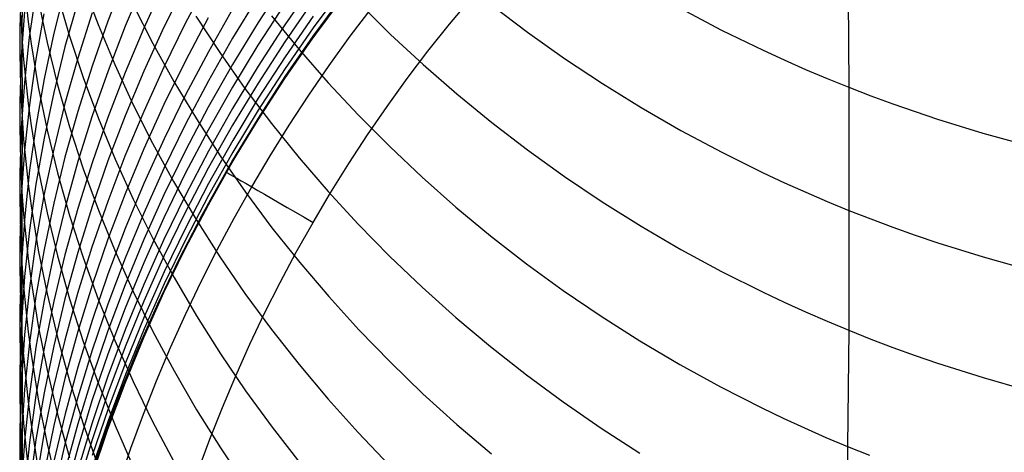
# Model space of a CAD drawing. Extents: x -383 to 1849, y -1185 to -529.
# Tile 440 of 656: x 397.01 to 406.82, y -1100.33 to -1096.02. Entities that reach past the tile are written whole.
import ezdxf

# ---------------------------------------------------------------- set-up
doc = ezdxf.new("R2010")
doc.units = 0
doc.layers.add('PREDEFINITO', color=7, linetype='CONTINUOUS')

msp = doc.modelspace()

# ---------------------------------------------------------------- linework, layer by layer
at = {"layer": 'PREDEFINITO'}
for p, q in [((397.0283, -1095.3935, 617.2995), (397.028, -1096.2001, 615.7296)), ((405.2604, -1095.4337, 639.7162), (405.2714, -1096.696, 638.149)), ((397.0222, -1095.66, 613.5565), (397.0071, -1096.105, 613.7553)), ((397.636, -1095.6684, 623.5671), (397.787, -1096.0714, 623.8003)), ((398.0566, -1095.5941, 600.9769), (397.8844, -1096.0373, 601.1022)), ((398.2443, -1095.6464, 599.2967), (398.0579, -1096.0869, 599.4116)), ((398.4437, -1095.6691, 597.6225), (398.2431, -1096.106, 597.7272)), ((398.6577, -1095.665, 595.9561), (398.4434, -1096.0977, 596.0509)), ((398.8843, -1095.6346, 594.2966), (398.6563, -1096.0623, 594.3817)), ((399.6489, -1095.6398, 587.9334), (399.3816, -1096.0499, 587.9794)), ((399.9286, -1095.6704, 584.7701), (399.6488, -1096.0738, 584.7986)), ((397.1656, -1095.7464, 609.858), (397.1009, -1096.1965, 610.0372)), ((397.4583, -1095.7074, 606.231), (397.3459, -1096.158, 606.3892)), ((400.2226, -1095.7104, 579.9714), (399.9305, -1096.1055, 579.9773)), ((397.065, -1095.8285, 617.5157), (397.0898, -1096.0454, 617.6237)), ((397.1901, -1095.8245, 619.5154), (397.2778, -1096.2498, 619.7384)), ((397.3819, -1095.7729, 621.5339), (397.5021, -1096.1881, 621.7628)), ((397.584, -1095.8439, 604.5111), (397.4564, -1096.294, 604.6589)), ((399.3818, -1095.7914, 589.5116), (399.1273, -1096.2087, 589.568)), ((399.6476, -1095.8653, 586.4024), (399.3803, -1096.2763, 586.4399)), ((399.9288, -1095.8387, 583.1726), (399.6489, -1096.2421, 583.194)), ((400.221, -1095.7918, 578.2591), (399.9288, -1096.1864, 578.2542)), ((399.9291, -1096.2057, 575.608), (400.2213, -1095.8125, 575.6408)), ((400.3903, -1095.8587, 632.615), (400.7035, -1096.169, 632.8328)), ((401.2892, -1096.0682, -0.312), (401.5096, -1095.805, -0.312)), ((397.0529, -1095.9428, 611.7922), (397.0211, -1096.3914, 611.9818)), ((397.2467, -1095.9654, 608.1181), (397.1659, -1096.4173, 608.2875)), ((397.7266, -1095.9562, 602.8018), (397.5839, -1096.4055, 602.9391)), ((398.1374, -1095.8736, 625.8328), (398.3333, -1096.2586, 626.067)), ((399.1274, -1095.9181, 591.1125), (398.8861, -1096.3422, 591.1798)), ((399.8549, -1096.3033, 575.188), (400.1451, -1095.907, 575.188)), ((399.8549, -1096.3033, 0.688), (400.1451, -1095.907, 0.688)), ((400.1451, -1095.907, 287.438), (399.8549, -1096.3033, 287.438)), ((400.3008, -1096.1874, -0.0191), (400.5179, -1095.9014, -0.0191)), ((401.7116, -1095.8781, 635.0276), (402.0691, -1096.1484, 635.2272)), ((403.5971, -1095.9119, 637.5328), (404.0028, -1096.1257, 637.6997)), ((397.0161, -1095.9801, 615.6257), (397.028, -1096.2001, 615.7296)), ((397.0898, -1096.0454, 617.6237), (397.1189, -1096.262, 617.7316)), ((397.8844, -1096.0373, 601.1022), (397.7269, -1096.4851, 601.2291)), ((398.6563, -1096.0623, 594.3817), (398.4419, -1096.4967, 594.4685)), ((398.8858, -1096.0033, 592.7279), (398.6578, -1096.4325, 592.8051)), ((398.7628, -1095.9881, 628.1086), (399, -1096.3509, 628.3401)), ((399.3816, -1096.0499, 587.9794), (399.1272, -1096.4682, 588.0266)), ((399.5154, -1095.9829, 630.3716), (399.7918, -1096.3207, 630.5978)), ((399.9305, -1095.9891, 581.5773), (399.6507, -1096.3933, 581.5917)), ((397.0071, -1096.105, 613.7553), (397.0059, -1096.3275, 613.8548)), ((397.3459, -1096.158, 606.3892), (397.2491, -1096.6111, 606.5486)), ((397.787, -1096.0714, 623.8003), (397.9531, -1096.4701, 624.0314)), ((398.0579, -1096.0869, 599.4116), (397.8857, -1096.5325, 599.5281)), ((398.2431, -1096.106, 597.7272), (398.0566, -1096.5486, 597.8335)), ((398.4434, -1096.0977, 596.0509), (398.2429, -1096.5366, 596.1473)), ((399.6488, -1096.0738, 584.7986), (399.3815, -1096.4859, 584.8281)), ((399.9305, -1096.1055, 579.9773), (399.6507, -1096.51, 579.9837)), ((401.0754, -1096.3363, -0.312), (401.2892, -1096.0682, -0.312)), ((402.0691, -1096.1484, 635.2272), (402.4368, -1096.4089, 635.42)), ((404.0028, -1096.1257, 637.6997), (404.4173, -1096.3279, 637.8583)), ((397.028, -1096.2001, 615.7296), (397.0442, -1096.4199, 615.8335)), ((397.028, -1096.2001, 615.7296), (397.0282, -1096.9941, 614.1535)), ((397.1009, -1096.1965, 610.0372), (397.0526, -1096.6479, 610.2173)), ((397.1189, -1096.262, 617.7316), (397.1898, -1096.6935, 617.9467)), ((397.2778, -1096.2498, 619.7384), (397.382, -1096.6724, 619.9603)), ((397.5021, -1096.1881, 621.7628), (397.6381, -1096.5999, 621.9901)), ((398.3333, -1096.2586, 626.067), (398.5435, -1096.6383, 626.2982)), ((399.1273, -1096.2087, 589.568), (398.886, -1096.6336, 589.6259)), ((399.6489, -1096.2421, 583.194), (399.3816, -1096.6543, 583.2162)), ((399.9288, -1096.1864, 578.2542), (399.6489, -1096.5903, 578.2495)), ((399.6492, -1096.6083, 575.5748), (399.9291, -1096.2057, 575.608)), ((400.0907, -1096.4784, -0.0191), (400.3008, -1096.1874, -0.0191)), ((400.7035, -1096.169, 632.8328), (401.0282, -1096.4707, 633.045)), ((397.0059, -1096.3275, 613.8548), (397.009, -1096.5499, 613.9544)), ((397.4564, -1096.294, 604.6589), (397.3442, -1096.7473, 604.808)), ((398.8861, -1096.3422, 591.1798), (398.6582, -1096.7734, 591.2485)), ((399, -1096.3509, 628.3401), (399.2507, -1096.7073, 628.5679)), ((399.3803, -1096.2763, 586.4399), (399.1259, -1096.6955, 586.4784)), ((399.5769, -1096.7086, 575.188), (399.8549, -1096.3033, 575.188)), ((399.5769, -1096.7086, 0.688), (399.8549, -1096.3033, 0.688)), ((399.8549, -1096.3033, 287.438), (399.5769, -1096.7086, 287.438)), ((399.7918, -1096.3207, 630.5978), (400.0806, -1096.6511, 630.8193)), ((400.8682, -1096.6094, -0.312), (401.0754, -1096.3363, -0.312)), ((404.4173, -1096.3279, 637.8583), (404.6277, -1096.4245, 637.9343)), ((397.0211, -1096.3914, 611.9818), (397.0061, -1096.8403, 612.1718)), ((397.0442, -1096.4199, 615.8335), (397.0648, -1096.6394, 615.9373)), ((397.1659, -1096.4173, 608.2875), (397.1012, -1096.871, 608.4578)), ((397.5839, -1096.4055, 602.9391), (397.4563, -1096.8584, 603.0778)), ((398.6578, -1096.4325, 592.8051), (398.4434, -1096.8685, 592.8838)), ((399.6507, -1096.3933, 581.5917), (399.3835, -1096.8063, 581.6066)), ((402.4368, -1096.4089, 635.42), (402.8144, -1096.659, 635.6056)), ((404.6277, -1096.4245, 637.9343), (404.8403, -1096.5181, 638.0081)), ((397.009, -1096.5499, 613.9544), (397.0164, -1096.7721, 614.0539)), ((397.7269, -1096.4851, 601.2291), (397.5842, -1096.9371, 601.3575)), ((397.8857, -1096.5325, 599.5281), (397.7281, -1096.9827, 599.6461)), ((398.0566, -1096.5486, 597.8335), (397.8845, -1096.9964, 597.9413)), ((397.9531, -1096.4701, 624.0314), (398.1341, -1096.8642, 624.2602)), ((398.2429, -1096.5366, 596.1473), (398.0565, -1096.9812, 596.2452)), ((398.4419, -1096.4967, 594.4685), (398.2414, -1096.9373, 594.5568)), ((399.1272, -1096.4682, 588.0266), (398.8858, -1096.8942, 588.0749)), ((399.3815, -1096.4859, 584.8281), (399.1272, -1096.9064, 584.8584)), ((399.6507, -1096.51, 579.9837), (399.3835, -1096.9232, 579.9905)), ((399.8875, -1096.7741, -0.0191), (400.0907, -1096.4784, -0.0191)), ((401.0282, -1096.4707, 633.045), (401.3641, -1096.7634, 633.2514)), ((404.8403, -1096.5181, 638.0081), (405.0548, -1096.6086, 638.0797)), ((397.0526, -1096.6479, 610.2173), (397.0209, -1097.1001, 610.3979)), ((397.0648, -1096.6394, 615.9373), (397.0897, -1096.8585, 616.041)), ((397.2491, -1096.6111, 606.5486), (397.1682, -1097.0665, 606.7091)), ((397.6381, -1096.5999, 621.9901), (397.7895, -1097.0078, 622.2156)), ((398.5435, -1096.6383, 626.2982), (398.7676, -1097.0123, 626.5263)), ((398.886, -1096.6336, 589.6259), (398.658, -1097.0658, 589.6849)), ((399.3816, -1096.6543, 583.2162), (399.1272, -1097.0747, 583.2391)), ((399.6489, -1096.5903, 578.2495), (399.3816, -1097.0031, 578.2451)), ((399.3819, -1097.0196, 575.5412), (399.6492, -1096.6083, 575.5748)), ((400.0806, -1096.6511, 630.8193), (400.3816, -1096.9736, 631.036)), ((400.6676, -1096.8872, -0.312), (400.8682, -1096.6094, -0.312)), ((405.0548, -1096.6086, 638.0797), (405.2714, -1096.696, 638.149)), ((397.1898, -1096.6935, 617.9467), (397.2773, -1097.1228, 618.1611)), ((397.3442, -1096.7473, 604.808), (397.2475, -1097.2033, 604.9582)), ((397.382, -1096.6724, 619.9603), (397.5022, -1097.092, 620.1809)), ((399.1259, -1096.6955, 586.4784), (398.8845, -1097.1226, 586.5178)), ((399.2507, -1096.7073, 628.5679), (399.5143, -1097.0569, 628.7916)), ((399.3117, -1097.1224, 575.188), (399.5769, -1096.7086, 575.188)), ((399.3117, -1097.1224, 0.688), (399.5769, -1096.7086, 0.688)), ((399.5769, -1096.7086, 287.438), (399.3117, -1097.1224, 287.438)), ((402.8144, -1096.659, 635.6056), (403.2018, -1096.8985, 635.7839)), ((405.2714, -1096.696, 638.149), (405.4899, -1096.7802, 638.216)), ((405.2714, -1096.696, 638.149), (405.2728, -1097.923, 636.5551)), ((397.0061, -1096.8403, 612.1718), (397.005, -1097.0648, 612.2669)), ((397.0164, -1096.7721, 614.0539), (397.0282, -1096.9941, 614.1535)), ((398.6582, -1096.7734, 591.2485), (398.4439, -1097.2114, 591.3186)), ((399.3835, -1096.8063, 581.6066), (399.1291, -1097.2276, 581.6222)), ((399.691, -1097.0746, -0.0191), (399.8875, -1096.7741, -0.0191)), ((401.3641, -1096.7634, 633.2514), (401.7108, -1097.0469, 633.4516)), ((405.4899, -1096.7802, 638.216), (405.7103, -1096.8613, 638.2806)), ((397.1012, -1096.871, 608.4578), (397.0529, -1097.3259, 608.6289)), ((397.0897, -1096.8585, 616.041), (397.1189, -1097.0773, 616.1446)), ((397.4563, -1096.8584, 603.0778), (397.344, -1097.3146, 603.2178)), ((397.5842, -1096.9371, 601.3575), (397.4565, -1097.3927, 601.4872)), ((398.2414, -1096.9373, 594.5568), (398.0549, -1097.3836, 594.6465)), ((398.1341, -1096.8642, 624.2602), (398.3296, -1097.2533, 624.4864)), ((398.4434, -1096.8685, 592.8838), (398.2428, -1097.3107, 592.964)), ((398.8858, -1096.8942, 588.0749), (398.6578, -1097.3275, 588.1244)), ((399.1272, -1096.9064, 584.8584), (398.8859, -1097.3346, 584.8896)), ((399.3835, -1096.9232, 579.9905), (399.1291, -1097.3448, 579.9977)), ((400.4734, -1097.1696, -0.312), (400.6676, -1096.8872, -0.312)), ((403.2018, -1096.8985, 635.7839), (403.5985, -1097.127, 635.9545)), ((405.7103, -1096.8613, 638.2806), (405.9325, -1096.9391, 638.343)), ((405.9325, -1096.9391, 638.343), (406.1565, -1097.0138, 638.4031)), ((397.0282, -1096.9941, 614.1535), (397.0277, -1097.7373, 612.5524)), ((397.0282, -1096.9941, 614.1535), (397.0444, -1097.2159, 614.253)), ((397.7281, -1096.9827, 599.6461), (397.5854, -1097.4371, 599.7655)), ((397.8845, -1096.9964, 597.9413), (397.7269, -1097.4489, 598.0505)), ((397.7895, -1097.0078, 622.2156), (397.956, -1097.4115, 622.4391)), ((398.0565, -1096.9812, 596.2452), (397.8844, -1097.4309, 596.3446)), ((398.7676, -1097.0123, 626.5263), (399.0054, -1097.3802, 626.751)), ((399.3816, -1097.0031, 578.2451), (399.1272, -1097.4241, 578.2409)), ((399.1275, -1097.4392, 575.5072), (399.3819, -1097.0196, 575.5412)), ((400.3816, -1096.9736, 631.036), (400.6943, -1097.2878, 631.2474)), ((401.7108, -1097.0469, 633.4516), (402.0682, -1097.3208, 633.6455)), ((406.1565, -1097.0138, 638.4031), (406.6095, -1097.1538, 638.5163)), ((397.005, -1097.0648, 612.2669), (397.0083, -1097.2891, 612.362)), ((397.0209, -1097.1001, 610.3979), (397.0061, -1097.5527, 610.579)), ((397.1682, -1097.0665, 606.7091), (397.1033, -1097.5235, 606.8704)), ((397.1189, -1097.0773, 616.1446), (397.19, -1097.5132, 616.3514)), ((397.2773, -1097.1228, 618.1611), (397.3812, -1097.5494, 618.3744)), ((397.5022, -1097.092, 620.1809), (397.6382, -1097.5082, 620.4)), ((398.658, -1097.0658, 589.6849), (398.4436, -1097.5047, 589.7452)), ((398.8845, -1097.1226, 586.5178), (398.6565, -1097.5569, 586.5583)), ((399.1272, -1097.0747, 583.2391), (398.8858, -1097.5029, 583.2628)), ((399.0593, -1097.5444, 575.188), (399.3117, -1097.1224, 575.188)), ((399.0593, -1097.5444, 0.688), (399.3117, -1097.1224, 0.688)), ((399.3117, -1097.1224, 287.438), (399.0593, -1097.5444, 287.438)), ((399.5013, -1097.3796, -0.0191), (399.691, -1097.0746, -0.0191)), ((399.5143, -1097.0569, 628.7916), (399.7907, -1097.3992, 629.0111)), ((403.5985, -1097.127, 635.9545), (404.0042, -1097.344, 636.1172)), ((397.0444, -1097.2159, 614.253), (397.0649, -1097.4373, 614.3524)), ((397.2475, -1097.2033, 604.9582), (397.1666, -1097.6615, 605.1095)), ((398.4439, -1097.2114, 591.3186), (398.2434, -1097.6556, 591.3899)), ((399.1291, -1097.2276, 581.6222), (398.8878, -1097.6567, 581.6383)), ((400.2858, -1097.4565, -0.312), (400.4734, -1097.1696, -0.312)), ((406.6095, -1097.1538, 638.5163), (407.0687, -1097.2811, 638.6203)), ((397.0083, -1097.2891, 612.362), (397.0158, -1097.5133, 612.4572)), ((397.0529, -1097.3259, 608.6289), (397.0211, -1097.7816, 608.8005)), ((397.344, -1097.3146, 603.2178), (397.2473, -1097.7735, 603.359)), ((398.2428, -1097.3107, 592.964), (398.0563, -1097.7586, 593.0454)), ((398.3296, -1097.2533, 624.4864), (398.5394, -1097.6371, 624.7098)), ((398.6578, -1097.3275, 588.1244), (398.4434, -1097.7676, 588.175)), ((398.8859, -1097.3346, 584.8896), (398.658, -1097.7701, 584.9217)), ((400.6943, -1097.2878, 631.2474), (401.0186, -1097.5934, 631.4535)), ((402.0682, -1097.3208, 633.6455), (402.4358, -1097.5846, 633.8327)), ((397.0649, -1097.4373, 614.3524), (397.0898, -1097.6583, 614.4517)), ((397.4565, -1097.3927, 601.4872), (397.3442, -1097.8516, 601.6181)), ((397.5854, -1097.4371, 599.7655), (397.4577, -1097.8952, 599.8861)), ((397.8844, -1097.4309, 596.3446), (397.7269, -1097.8854, 596.4453)), ((398.0549, -1097.3836, 594.6465), (397.8829, -1097.8351, 594.7376)), ((397.956, -1097.4115, 622.4391), (398.1375, -1097.8105, 622.6603)), ((399.1272, -1097.4241, 578.2409), (398.886, -1097.853, 578.2368)), ((398.8862, -1097.8667, 575.4729), (399.1275, -1097.4392, 575.5072)), ((399.1291, -1097.3448, 579.9977), (398.8879, -1097.7741, 580.0054)), ((399.0054, -1097.3802, 626.751), (399.2565, -1097.7415, 626.9721)), ((399.3183, -1097.6891, -0.0191), (399.5013, -1097.3796, -0.0191)), ((399.7907, -1097.3992, 629.0111), (400.0795, -1097.734, 629.2261)), ((404.0042, -1097.344, 636.1172), (404.4188, -1097.5493, 636.2717)), ((397.0158, -1097.5133, 612.4572), (397.0277, -1097.7373, 612.5524)), ((397.1033, -1097.5235, 606.8704), (397.0547, -1097.9818, 607.0325)), ((397.19, -1097.5132, 616.3514), (397.2778, -1097.9469, 616.5574)), ((397.7269, -1097.4489, 598.0505), (397.5842, -1097.9055, 598.1611)), ((397.6382, -1097.5082, 620.4), (397.7896, -1097.9204, 620.6174)), ((398.4436, -1097.5047, 589.7452), (398.243, -1097.9498, 589.8067)), ((398.8858, -1097.5029, 583.2628), (398.6578, -1097.9384, 583.2871)), ((400.1046, -1097.7478, -0.312), (400.2858, -1097.4565, -0.312)), ((397.0061, -1097.5527, 610.579), (397.005, -1097.7789, 610.6697)), ((397.3812, -1097.5494, 618.3744), (397.5011, -1097.9728, 618.5865)), ((398.6565, -1097.5569, 586.5583), (398.4422, -1097.998, 586.5997)), ((398.8201, -1097.9739, 575.188), (399.0593, -1097.5444, 575.188)), ((398.8201, -1097.9739, 0.688), (399.0593, -1097.5444, 0.688)), ((399.0593, -1097.5444, 287.438), (398.8201, -1097.9739, 287.438)), ((401.0186, -1097.5934, 631.4535), (401.3541, -1097.89, 631.6539)), ((402.4358, -1097.5846, 633.8327), (402.8134, -1097.838, 634.0131)), ((404.4188, -1097.5493, 636.2717), (404.6292, -1097.6474, 636.3458)), ((397.0898, -1097.6583, 614.4517), (397.1189, -1097.8789, 614.551)), ((397.1666, -1097.6615, 605.1095), (397.1019, -1098.1215, 605.2617)), ((398.2434, -1097.6556, 591.3899), (398.057, -1098.1055, 591.4625)), ((398.5394, -1097.6371, 624.7098), (398.7631, -1098.015, 624.9301)), ((398.8878, -1097.6567, 581.6383), (398.6599, -1098.0931, 581.6551)), ((399.1428, -1098.0013, -0.0191), (399.3183, -1097.6891, -0.0191)), ((400.0795, -1097.734, 629.2261), (400.3805, -1098.0608, 629.4364)), ((404.6292, -1097.6474, 636.3458), (404.8417, -1097.7424, 636.4178)), ((397.005, -1097.7789, 610.6697), (397.0083, -1098.0051, 610.7604)), ((397.0211, -1097.7816, 608.8005), (397.0061, -1098.2377, 608.9727)), ((397.0277, -1097.7373, 612.5524), (397.044, -1097.961, 612.6475)), ((397.0277, -1097.7373, 612.5524), (397.0277, -1099.149, 609.3175)), ((397.2473, -1097.7735, 603.359), (397.1665, -1098.2346, 603.5011)), ((398.0563, -1097.7586, 593.0454), (397.8842, -1098.2117, 593.1281)), ((398.1375, -1097.8105, 622.6603), (398.3334, -1098.2046, 622.8791)), ((398.4434, -1097.7676, 588.175), (398.2428, -1098.2139, 588.2266)), ((398.658, -1097.7701, 584.9217), (398.4436, -1098.2124, 584.9545)), ((398.8879, -1097.7741, 580.0054), (398.6599, -1098.2108, 580.0135)), ((399.2565, -1097.7415, 626.9721), (399.5206, -1098.096, 627.1893)), ((399.9298, -1098.0433, -0.312), (400.1046, -1097.7478, -0.312)), ((404.8417, -1097.7424, 636.4178), (405.0563, -1097.8343, 636.4875)), ((397.1189, -1097.8789, 614.551), (397.1898, -1098.3186, 614.749)), ((397.3442, -1097.8516, 601.6181), (397.2475, -1098.3132, 601.75)), ((397.4577, -1097.8952, 599.8861), (397.3453, -1098.3565, 600.0079)), ((397.5842, -1097.9055, 598.1611), (397.4566, -1098.3659, 598.2728)), ((397.7269, -1097.8854, 596.4453), (397.5842, -1098.3441, 596.5472)), ((397.8829, -1097.8351, 594.7376), (397.7254, -1098.2913, 594.8299)), ((397.7896, -1097.9204, 620.6174), (397.9561, -1098.3285, 620.8329)), ((398.886, -1097.853, 578.2368), (398.658, -1098.2893, 578.2331)), ((398.6582, -1098.3015, 575.4382), (398.8862, -1097.8667, 575.4729)), ((401.3541, -1097.89, 631.6539), (401.7005, -1098.1772, 631.8484)), ((402.8134, -1097.838, 634.0131), (403.2007, -1098.0806, 634.1863)), ((405.0563, -1097.8343, 636.4875), (405.2728, -1097.923, 636.5551)), ((405.2728, -1097.923, 636.5551), (405.2716, -1099.1187, 634.9359)), ((405.2728, -1097.923, 636.5551), (405.4914, -1098.0085, 636.6204)), ((397.0083, -1098.0051, 610.7604), (397.0159, -1098.2311, 610.8511)), ((397.0547, -1097.9818, 607.0325), (397.0226, -1098.4408, 607.1951)), ((397.044, -1097.961, 612.6475), (397.0646, -1098.1845, 612.7426)), ((397.2778, -1097.9469, 616.5574), (397.3819, -1098.378, 616.7625)), ((397.5011, -1097.9728, 618.5865), (397.6367, -1098.3928, 618.7971)), ((398.243, -1097.9498, 589.8067), (398.0565, -1098.4007, 589.8692)), ((398.4422, -1097.998, 586.5997), (398.2417, -1098.4454, 586.642)), ((398.6578, -1097.9384, 583.2871), (398.4434, -1098.3808, 583.3122)), ((398.5944, -1098.4106, 575.188), (398.8201, -1097.9739, 575.188)), ((398.5944, -1098.4106, 0.688), (398.8201, -1097.9739, 0.688)), ((398.8201, -1097.9739, 287.438), (398.5944, -1098.4106, 287.438)), ((398.7631, -1098.015, 624.9301), (399.0004, -1098.3867, 625.1472)), ((398.974, -1098.3177, -0.0191), (399.1428, -1098.0013, -0.0191)), ((405.4914, -1098.0085, 636.6204), (405.7118, -1098.0907, 636.6834)), ((397.1019, -1098.1215, 605.2617), (397.0535, -1098.5828, 605.4146)), ((398.057, -1098.1055, 591.4625), (397.8849, -1098.5606, 591.5361)), ((398.6599, -1098.0931, 581.6551), (398.4455, -1098.5363, 581.6723)), ((399.5206, -1098.096, 627.1893), (399.7974, -1098.4432, 627.4024)), ((399.7623, -1098.3414, -0.312), (399.9298, -1098.0433, -0.312)), ((400.3805, -1098.0608, 629.4364), (400.6933, -1098.3792, 629.6417)), ((403.2007, -1098.0806, 634.1863), (403.5974, -1098.312, 634.3521)), ((405.7118, -1098.0907, 636.6834), (405.934, -1098.1698, 636.7442)), ((397.0646, -1098.1845, 612.7426), (397.0896, -1098.4075, 612.8376)), ((397.8842, -1098.2117, 593.1281), (397.7267, -1098.6696, 593.212)), ((398.2428, -1098.2139, 588.2266), (398.0563, -1098.666, 588.2791)), ((398.4436, -1098.2124, 584.9545), (398.2432, -1098.661, 584.9881)), ((398.3334, -1098.2046, 622.8791), (398.5436, -1098.5932, 623.0952)), ((398.6599, -1098.2108, 580.0135), (398.4456, -1098.6543, 580.0221)), ((401.7005, -1098.1772, 631.8484), (402.0575, -1098.4546, 632.0367)), ((405.934, -1098.1698, 636.7442), (406.158, -1098.2456, 636.8028)), ((397.0061, -1098.2377, 608.9727), (397.0051, -1098.4657, 609.0588)), ((397.0159, -1098.2311, 610.8511), (397.0278, -1098.4569, 610.9418)), ((397.1665, -1098.2346, 603.5011), (397.1017, -1098.6976, 603.644)), ((397.2475, -1098.3132, 601.75), (397.1667, -1098.7771, 601.8829)), ((397.1898, -1098.3186, 614.749), (397.2773, -1098.756, 614.9463)), ((397.7254, -1098.2913, 594.8299), (397.5828, -1098.7518, 594.9233)), ((398.658, -1098.2893, 578.2331), (398.4436, -1098.7323, 578.2295)), ((398.4438, -1098.7431, 575.4034), (398.6582, -1098.3015, 575.4382)), ((398.8122, -1098.638, -0.0191), (398.974, -1098.3177, -0.0191)), ((403.5974, -1098.312, 634.3521), (404.0031, -1098.5319, 634.5102)), ((406.158, -1098.2456, 636.8028), (406.6109, -1098.3877, 636.9131)), ((397.0896, -1098.4075, 612.8376), (397.1188, -1098.6302, 612.9325)), ((397.3453, -1098.3565, 600.0079), (397.2485, -1098.8206, 600.1307)), ((397.4566, -1098.3659, 598.2728), (397.3443, -1098.8295, 598.3856)), ((397.3819, -1098.378, 616.7625), (397.502, -1098.8059, 616.9664)), ((397.5842, -1098.3441, 596.5472), (397.4566, -1098.8065, 596.6503)), ((397.6367, -1098.3928, 618.7971), (397.7878, -1098.8088, 619.0061)), ((398.0565, -1098.4007, 589.8692), (397.8844, -1098.8569, 589.9328)), ((397.9561, -1098.3285, 620.8329), (398.1376, -1098.7318, 621.0462)), ((398.4434, -1098.3808, 583.3122), (398.2429, -1098.8294, 583.3378)), ((398.3824, -1098.854, 575.188), (398.5944, -1098.4106, 575.188)), ((398.3824, -1098.854, 0.688), (398.5944, -1098.4106, 0.688)), ((398.5944, -1098.4106, 287.438), (398.3824, -1098.854, 287.438)), ((399.0004, -1098.3867, 625.1472), (399.251, -1098.7518, 625.3607)), ((399.6013, -1098.6434, -0.312), (399.7623, -1098.3414, -0.312)), ((400.6933, -1098.3792, 629.6417), (401.0176, -1098.6889, 629.8417)), ((406.6109, -1098.3877, 636.9131), (407.0701, -1098.517, 637.0145)), ((397.0051, -1098.4657, 609.0588), (397.0083, -1098.6936, 609.1451)), ((397.0226, -1098.4408, 607.1951), (397.0074, -1098.9001, 607.3582)), ((397.0278, -1098.4569, 610.9418), (397.0442, -1098.6825, 611.0325)), ((398.2417, -1098.4454, 586.642), (398.0552, -1098.8986, 586.6851)), ((399.7974, -1098.4432, 627.4024), (400.0867, -1098.7827, 627.6112)), ((402.0575, -1098.4546, 632.0367), (402.4248, -1098.7219, 632.2186)), ((397.0535, -1098.5828, 605.4146), (397.0216, -1099.0449, 605.568)), ((397.8849, -1098.5606, 591.5361), (397.7274, -1099.0205, 591.6108)), ((398.4455, -1098.5363, 581.6723), (398.245, -1098.9858, 581.6901)), ((398.5436, -1098.5932, 623.0952), (398.7678, -1098.9759, 623.3083)), ((404.0031, -1098.5319, 634.5102), (404.4176, -1098.7399, 634.6604)), ((397.0083, -1098.6936, 609.1451), (397.0158, -1098.9214, 609.2313)), ((397.0442, -1098.6825, 611.0325), (397.0649, -1098.9078, 611.1232)), ((397.1017, -1098.6976, 603.644), (397.0533, -1099.1618, 603.7877)), ((397.1188, -1098.6302, 612.9325), (397.19, -1099.074, 613.1219)), ((397.7267, -1098.6696, 593.212), (397.584, -1099.1318, 593.2969)), ((398.0563, -1098.666, 588.2791), (397.8842, -1099.1234, 588.3325)), ((398.2432, -1098.661, 584.9881), (398.0568, -1099.1154, 585.0224)), ((398.4456, -1098.6543, 580.0221), (398.245, -1099.1041, 580.031)), ((398.6575, -1098.962, -0.0191), (398.8122, -1098.638, -0.0191)), ((399.4469, -1098.949, -0.312), (399.6013, -1098.6434, -0.312)), ((401.0176, -1098.6889, 629.8417), (401.3531, -1098.9894, 630.0362)), ((397.1667, -1098.7771, 601.8829), (397.1019, -1099.2428, 602.0166)), ((397.2773, -1098.756, 614.9463), (397.3812, -1099.1907, 615.1426)), ((397.4566, -1098.8065, 596.6503), (397.3443, -1099.2722, 596.7543)), ((397.5828, -1098.7518, 594.9233), (397.4553, -1099.2161, 595.0178)), ((397.502, -1098.8059, 616.9664), (397.638, -1099.2303, 617.1689)), ((397.7878, -1098.8088, 619.0061), (397.954, -1099.2204, 619.2132)), ((398.1376, -1098.7318, 621.0462), (398.3335, -1099.1301, 621.2572)), ((398.4436, -1098.7323, 578.2295), (398.2431, -1099.1817, 578.2262)), ((398.2433, -1099.1911, 575.3683), (398.4438, -1098.7431, 575.4034)), ((399.251, -1098.7518, 625.3607), (399.5147, -1099.11, 625.5705)), ((400.0867, -1098.7827, 627.6112), (400.388, -1099.1141, 627.8153)), ((402.4248, -1098.7219, 632.2186), (402.8021, -1098.9786, 632.3939)), ((404.4176, -1098.7399, 634.6604), (404.628, -1098.8393, 634.7324)), ((397.0074, -1098.9001, 607.3582), (397.0061, -1099.1298, 607.4398)), ((397.0649, -1098.9078, 611.1232), (397.0899, -1099.1326, 611.2138)), ((397.2485, -1098.8206, 600.1307), (397.1675, -1099.287, 600.2543)), ((397.3443, -1098.8295, 598.3856), (397.2476, -1099.296, 598.4994)), ((397.8844, -1098.8569, 589.9328), (397.7268, -1099.3179, 589.9973)), ((398.0552, -1098.8986, 586.6851), (397.8832, -1099.3571, 586.729)), ((398.2429, -1098.8294, 583.3378), (398.0564, -1099.2839, 583.3641)), ((398.1845, -1099.3036, 575.188), (398.3824, -1098.854, 575.188)), ((398.1845, -1099.3036, 0.688), (398.3824, -1098.854, 0.688)), ((398.3824, -1098.854, 287.438), (398.1845, -1099.3036, 287.438)), ((404.628, -1098.8393, 634.7324), (404.8405, -1098.9356, 634.8024)), ((397.0158, -1098.9214, 609.2313), (397.0277, -1099.149, 609.3175)), ((398.245, -1098.9858, 581.6901), (398.0585, -1099.4411, 581.7084)), ((398.5101, -1099.2897, -0.0191), (398.6575, -1098.962, -0.0191)), ((398.7678, -1098.9759, 623.3083), (399.0055, -1099.3524, 623.5183)), ((399.2994, -1099.2582, -0.312), (399.4469, -1098.949, -0.312)), ((401.3531, -1098.9894, 630.0362), (401.6996, -1099.2804, 630.225)), ((402.8021, -1098.9786, 632.3939), (403.1892, -1099.2244, 632.5622)), ((404.8405, -1098.9356, 634.8024), (405.0551, -1099.0288, 634.8702)), ((397.0216, -1099.0449, 605.568), (397.0066, -1099.5073, 605.7219)), ((397.19, -1099.074, 613.1219), (397.2778, -1099.5156, 613.3107)), ((397.7274, -1099.0205, 591.6108), (397.5848, -1099.4847, 591.6865)), ((398.245, -1099.1041, 580.031), (398.0586, -1099.5597, 580.0404)), ((405.0551, -1099.0288, 634.8702), (405.2716, -1099.1187, 634.9359)), ((397.0061, -1099.1298, 607.4398), (397.0092, -1099.3593, 607.5214)), ((397.0533, -1099.1618, 603.7877), (397.0214, -1099.6269, 603.9319)), ((397.0277, -1099.149, 609.3175), (397.044, -1099.3763, 609.4038)), ((397.0277, -1099.149, 609.3175), (397.0283, -1099.8179, 607.6848)), ((397.0899, -1099.1326, 611.2138), (397.1192, -1099.3571, 611.3043)), ((397.3812, -1099.1907, 615.1426), (397.5011, -1099.6221, 615.3379)), ((397.584, -1099.1318, 593.2969), (397.4564, -1099.5977, 593.3828)), ((397.8842, -1099.1234, 588.3325), (397.7266, -1099.5857, 588.3868)), ((398.0568, -1099.1154, 585.0224), (397.8847, -1099.5751, 585.0574)), ((398.2431, -1099.1817, 578.2262), (398.0567, -1099.637, 578.2231)), ((398.0569, -1099.6449, 575.333), (398.2433, -1099.1911, 575.3683)), ((398.3335, -1099.1301, 621.2572), (398.5438, -1099.5229, 621.4655)), ((399.5147, -1099.11, 625.5705), (399.7911, -1099.4608, 625.7764)), ((400.388, -1099.1141, 627.8153), (400.7012, -1099.437, 628.0147)), ((405.2716, -1099.1187, 634.9359), (405.2595, -1100.2766, 633.2909)), ((405.2716, -1099.1187, 634.9359), (405.4901, -1099.2054, 634.9994)), ((405.4901, -1099.2054, 634.9994), (405.7105, -1099.2888, 635.0607)), ((397.1019, -1099.2428, 602.0166), (397.0534, -1099.7098, 602.151)), ((397.1675, -1099.287, 600.2543), (397.1026, -1099.7551, 600.3788)), ((397.2476, -1099.296, 598.4994), (397.1667, -1099.7647, 598.614)), ((397.3443, -1099.2722, 596.7543), (397.2476, -1099.7407, 596.8592)), ((397.4553, -1099.2161, 595.0178), (397.3431, -1099.6836, 595.1132)), ((397.638, -1099.2303, 617.1689), (397.7894, -1099.6507, 617.3699)), ((398.0564, -1099.2839, 583.3641), (397.8843, -1099.7438, 583.391)), ((397.954, -1099.2204, 619.2132), (398.1351, -1099.6274, 619.4182)), ((398.0008, -1099.7588, 575.188), (398.1845, -1099.3036, 575.188)), ((398.0008, -1099.7588, 0.688), (398.1845, -1099.3036, 0.688)), ((398.1845, -1099.3036, 287.438), (398.0008, -1099.7588, 287.438)), ((398.3702, -1099.6207, -0.0191), (398.5101, -1099.2897, -0.0191)), ((399.1589, -1099.5707, -0.312), (399.2994, -1099.2582, -0.312)), ((401.6996, -1099.2804, 630.225), (402.0567, -1099.5615, 630.4078)), ((403.1892, -1099.2244, 632.5622), (403.5856, -1099.4589, 632.7233)), ((405.7105, -1099.2888, 635.0607), (405.9327, -1099.3689, 635.1199)), ((397.0092, -1099.3593, 607.5214), (397.0166, -1099.5887, 607.6031)), ((397.044, -1099.3763, 609.4038), (397.0646, -1099.6033, 609.49)), ((397.1192, -1099.3571, 611.3043), (397.1904, -1099.8046, 611.4849)), ((397.7268, -1099.3179, 589.9973), (397.5841, -1099.7833, 590.0626)), ((397.8832, -1099.3571, 586.729), (397.7257, -1099.8205, 586.7736)), ((399.0055, -1099.3524, 623.5183), (399.2567, -1099.7223, 623.725)), ((405.9327, -1099.3689, 635.1199), (406.1567, -1099.4458, 635.1768)), ((397.5848, -1099.4847, 591.6865), (397.4572, -1099.9526, 591.7631)), ((398.0585, -1099.4411, 581.7084), (397.8864, -1099.9018, 581.7272)), ((399.7911, -1099.4608, 625.7764), (400.08, -1099.8038, 625.978)), ((400.7012, -1099.437, 628.0147), (401.026, -1099.7511, 628.2089)), ((403.5856, -1099.4589, 632.7233), (403.9912, -1099.6818, 632.877)), ((406.1567, -1099.4458, 635.1768), (406.6097, -1099.5899, 635.2842)), ((397.0066, -1099.5073, 605.7219), (397.0055, -1099.7385, 605.7989)), ((397.0166, -1099.5887, 607.6031), (397.0283, -1099.8179, 607.6848)), ((397.2778, -1099.5156, 613.3107), (397.382, -1099.9544, 613.4986)), ((397.4564, -1099.5977, 593.3828), (397.3441, -1100.067, 593.4695)), ((397.7266, -1099.5857, 588.3868), (397.5839, -1100.0523, 588.4418)), ((397.8847, -1099.5751, 585.0574), (397.7272, -1100.0396, 585.093)), ((398.0586, -1099.5597, 580.0404), (397.8865, -1100.0207, 580.0501)), ((398.5438, -1099.5229, 621.4655), (398.7679, -1099.9097, 621.6711)), ((399.0256, -1099.8864, -0.312), (399.1589, -1099.5707, -0.312)), ((402.0567, -1099.5615, 630.4078), (402.4242, -1099.8323, 630.5844)), ((406.6097, -1099.5899, 635.2842), (407.0688, -1099.7211, 635.383)), ((397.0214, -1099.6269, 603.9319), (397.0064, -1100.0923, 604.0765)), ((397.0646, -1099.6033, 609.49), (397.0896, -1099.83, 609.5761)), ((397.3431, -1099.6836, 595.1132), (397.2465, -1100.154, 595.2095)), ((397.5011, -1099.6221, 615.3379), (397.6367, -1100.05, 615.5318)), ((397.7894, -1099.6507, 617.3699), (397.9559, -1100.0669, 617.5691)), ((398.0567, -1099.637, 578.2231), (397.8846, -1100.0977, 578.2203)), ((397.8848, -1100.1041, 575.2976), (398.0569, -1099.6449, 575.333)), ((398.1351, -1099.6274, 619.4182), (398.3307, -1100.0291, 619.621)), ((398.2381, -1099.955, -0.0191), (398.3702, -1099.6207, -0.0191)), ((403.9912, -1099.6818, 632.877), (404.4056, -1099.8926, 633.023)), ((397.0055, -1099.7385, 605.7989), (397.0087, -1099.9697, 605.876)), ((397.0534, -1099.7098, 602.151), (397.0215, -1100.1776, 602.2859)), ((397.1026, -1099.7551, 600.3788), (397.054, -1100.2246, 600.5038)), ((397.1667, -1099.7647, 598.614), (397.1019, -1100.2353, 598.7294)), ((397.2476, -1099.7407, 596.8592), (397.1667, -1100.2115, 596.965)), ((397.5841, -1099.7833, 590.0626), (397.4565, -1100.2524, 590.1288)), ((397.8843, -1099.7438, 583.391), (397.7267, -1100.2085, 583.4184)), ((397.8316, -1100.2193, 575.188), (398.0008, -1099.7588, 575.188)), ((397.8316, -1100.2193, 0.688), (398.0008, -1099.7588, 0.688)), ((398.0008, -1099.7588, 287.438), (397.8316, -1100.2193, 287.438)), ((399.2567, -1099.7223, 623.725), (399.5208, -1100.0851, 623.928)), ((401.026, -1099.7511, 628.2089), (401.3619, -1100.056, 628.3978)), ((397.0283, -1099.8179, 607.6848), (397.0282, -1100.4314, 606.0303)), ((397.0283, -1099.8179, 607.6848), (397.0444, -1100.0468, 607.7665)), ((397.0896, -1099.83, 609.5761), (397.1188, -1100.0562, 609.6621)), ((397.1904, -1099.8046, 611.4849), (397.2784, -1100.2498, 611.6649)), ((397.7257, -1099.8205, 586.7736), (397.5831, -1100.2883, 586.8189)), ((398.8997, -1100.205, -0.312), (399.0256, -1099.8864, -0.312)), ((400.08, -1099.8038, 625.978), (400.381, -1100.1386, 626.1752)), ((402.4242, -1099.8323, 630.5844), (402.8017, -1100.0925, 630.7545)), ((404.4056, -1099.8926, 633.023), (404.616, -1099.9934, 633.093)), ((397.0087, -1099.9697, 605.876), (397.0163, -1100.2006, 605.9532)), ((397.4572, -1099.9526, 591.7631), (397.345, -1100.4238, 591.8405)), ((397.382, -1099.9544, 613.4986), (397.5023, -1100.3901, 613.6854)), ((397.8864, -1099.9018, 581.7272), (397.7288, -1100.3673, 581.7465)), ((398.1138, -1100.2923, -0.0191), (398.2381, -1099.955, -0.0191)), ((398.7679, -1099.9097, 621.6711), (399.0057, -1100.2903, 621.8737)), ((397.0444, -1100.0468, 607.7665), (397.0649, -1100.2754, 607.8481)), ((397.1188, -1100.0562, 609.6621), (397.19, -1100.5072, 609.8339)), ((397.3441, -1100.067, 593.4695), (397.2474, -1100.5391, 593.5571)), ((397.5839, -1100.0523, 588.4418), (397.4563, -1100.5227, 588.4976)), ((397.7272, -1100.0396, 585.093), (397.5846, -1100.5085, 585.1293)), ((397.6367, -1100.05, 615.5318), (397.7878, -1100.474, 615.7242)), ((397.8865, -1100.0207, 580.0501), (397.7289, -1100.4865, 580.0602)), ((397.9559, -1100.0669, 617.5691), (398.1373, -1100.4783, 617.7664)), ((398.3307, -1100.0291, 619.621), (398.5405, -1100.4254, 619.8212)), ((399.5208, -1100.0851, 623.928), (399.7977, -1100.4405, 624.1273)), ((401.3619, -1100.056, 628.3978), (401.7087, -1100.3512, 628.5812)), ((404.616, -1099.9934, 633.093), (404.8285, -1100.091, 633.161)), ((404.8285, -1100.091, 633.161), (405.043, -1100.1854, 633.227)), ((397.0064, -1100.0923, 604.0765), (397.0053, -1100.3251, 604.1489)), ((397.0215, -1100.1776, 602.2859), (397.0065, -1100.6459, 602.4213)), ((397.2465, -1100.154, 595.2095), (397.1658, -1100.6267, 595.3065)), ((397.8846, -1100.0977, 578.2203), (397.7271, -1100.5632, 578.2177)), ((397.7272, -1100.5682, 575.2621), (397.8848, -1100.1041, 575.2976)), ((400.381, -1100.1386, 626.1752), (400.6938, -1100.4649, 626.3678)), ((402.8017, -1100.0925, 630.7545), (403.1889, -1100.3416, 630.9179)), ((405.043, -1100.1854, 633.227), (405.2595, -1100.2766, 633.2909)), ((397.0163, -1100.2006, 605.9532), (397.0282, -1100.4314, 606.0303)), ((397.054, -1100.2246, 600.5038), (397.0219, -1100.695, 600.6294)), ((397.1019, -1100.2353, 598.7294), (397.0534, -1100.7072, 598.8453)), ((397.0649, -1100.2754, 607.8481), (397.0896, -1100.5036, 607.9297)), ((397.1667, -1100.2115, 596.965), (397.1019, -1100.6841, 597.0714)), ((397.2784, -1100.2498, 611.6649), (397.3827, -1100.6923, 611.8442)), ((397.4565, -1100.2524, 590.1288), (397.3442, -1100.7249, 590.1957)), ((397.7267, -1100.2085, 583.4184), (397.584, -1100.6775, 583.4463)), ((397.6773, -1100.6846, 575.188), (397.8316, -1100.2193, 575.188)), ((397.6773, -1100.6846, 0.688), (397.8316, -1100.2193, 0.688)), ((397.8316, -1100.2193, 287.438), (397.6773, -1100.6846, 287.438)), ((398.7814, -1100.5265, -0.312), (398.8997, -1100.205, -0.312)), ((405.2595, -1100.2766, 633.2909), (405.4781, -1100.3645, 633.3527)), ((405.2595, -1100.2766, 633.2909), (405.2603, -1101.4076, 631.6254)), ((397.0053, -1100.3251, 604.1489), (397.0085, -1100.5577, 604.2214)), ((397.5831, -1100.2883, 586.8189), (397.4555, -1100.7599, 586.8649)), ((397.9976, -1100.6325, -0.0191), (398.1138, -1100.2923, -0.0191)), ((399.0057, -1100.2903, 621.8737), (399.2568, -1100.6642, 622.073))]:
    msp.add_line(p, q, dxfattribs=at)
at = {"layer": 'PREDEFINITO', "extrusion": (-0.501202, -0.86533, 1.18032e-10)}
msp.add_arc((896.4133, 0.6878, 749.7244), 0.9998, 179.98581, 269.9858, dxfattribs=at)

doc.saveas('drawing.dxf')
